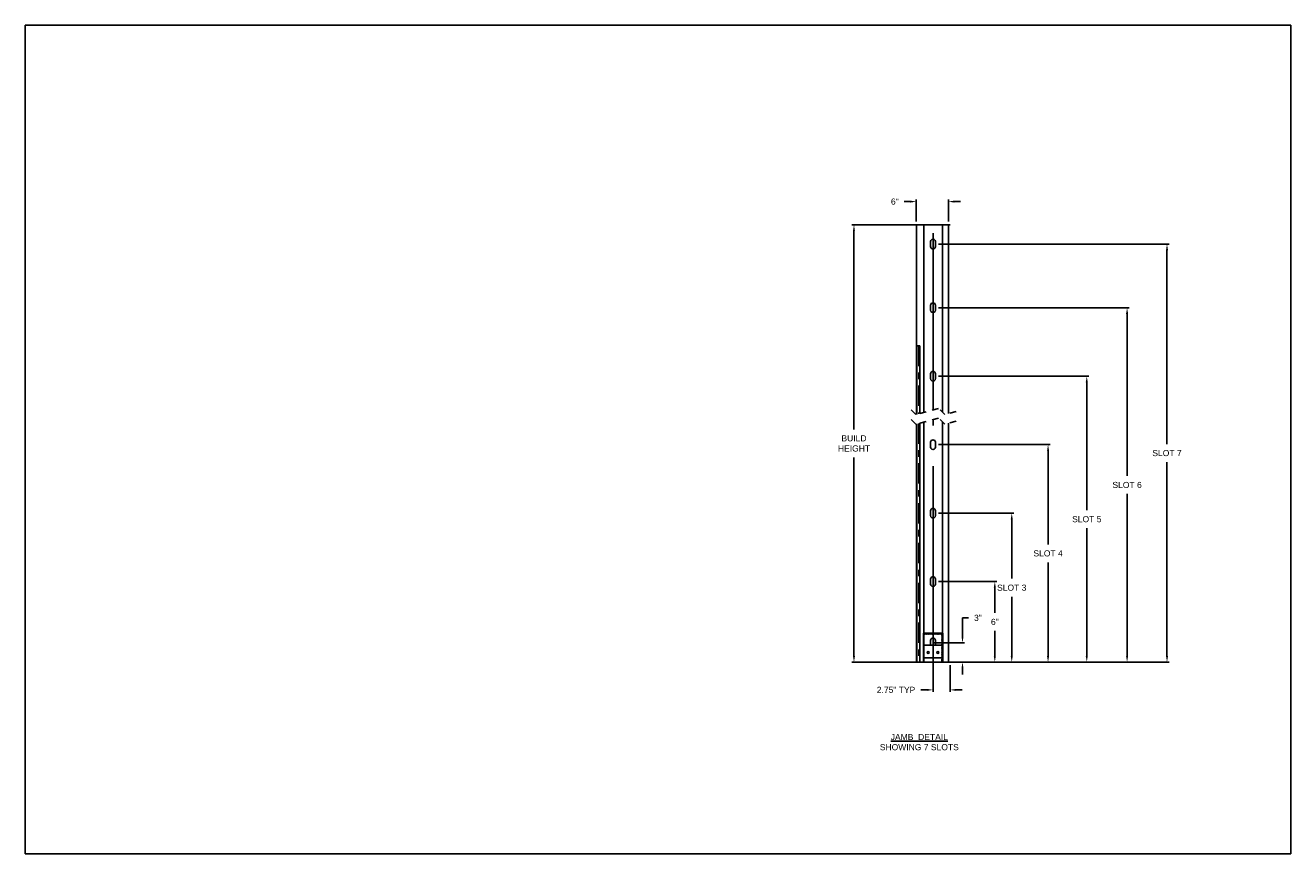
# Model space of a CAD drawing. Header units: inches. Extents: x 144.9 to 238.4, y 214.8 to 247.7.
# Tile 405 of 405: x 218.9 to 238.4, y 234.4 to 247.2. Entities that reach past the tile are written whole.
import ezdxf

# ---------------------------------------------------------------- set-up
doc = ezdxf.new("R2010")
doc.units = ezdxf.units.IN
doc.header["$LTSCALE"] = 0.25
doc.header["$MEASUREMENT"] = 0
doc.linetypes.add('CENTER', pattern=[2, 1.25, -0.25, 0.25, -0.25])
doc.linetypes.add('HIDDEN', pattern=[0.375, 0.25, -0.125])
doc.layers.add('ANNOTATIONS', color=1, linetype='Continuous')
doc.layers.add('DETAILS', color=4, linetype='Continuous')
doc.styles.add('ARIAL', font='arial.ttf', dxfattribs={"height": 0.09375})
doc.dimstyles.new('STANDARD$0', dxfattribs={"dimtxt": 0.09375, "dimasz": 0.09375, "dimexe": 0.03125, "dimexo": 0.046875, "dimgap": 0.09, "dimtad": 0, "dimtih": 1, "dimtoh": 1, "dimdec": 4, "dimzin": 0, "dimdsep": 46, "dimtxsty": 'ARIAL', "dimcen": 0.09, "dimadec": 0, "dimazin": 0, "dimtfac": 1, "dimtdec": 4, "dimtofl": 0, "dimtmove": 0, "dimatfit": 1, "dimfxl": 1, "dimtolj": 1, "dimtzin": 0, "dimarcsym": 0})

# ---------------------------------------------------------------- blocks, each defined once
blk = doc.blocks.new('*D135')
at = {"layer": 'ANNOTATIONS', "color": 0, "lineweight": -2, "transparency": 16777216}
for p, q in [((232.532, 244.472), (232.438, 244.472)), ((232.625, 244.164), (232.625, 244.503)), ((233.118, 244.164), (233.118, 244.503)), ((233.212, 244.472), (233.305, 244.472))]:
    blk.add_line(p, q, dxfattribs=at)
at = {"layer": 'ANNOTATIONS', "color": 0, "transparency": 16777216}
for points in [[(232.532, 244.487), (232.532, 244.456), (232.625, 244.472)], [(233.212, 244.487), (233.212, 244.456), (233.118, 244.472)]]:
    blk.add_solid(points, dxfattribs=at)
at = {"layer": 'defpoints', "color": 0, "transparency": 16777216}
for p in [(232.625, 244.472), (232.625, 244.117), (233.118, 244.117)]:
    blk.add_point(p, dxfattribs=at)
at = {"layer": 'ANNOTATIONS', "color": 0, "transparency": 16777216, "insert": (232.294, 244.472), "char_height": 0.0938, "attachment_point": 5, "style": 'ARIAL'}
blk.add_mtext('\\A1;6"', dxfattribs=at)
blk = doc.blocks.new('*D136')
at = {"layer": 'ANNOTATIONS', "color": 0, "lineweight": -2, "transparency": 16777216}
for p, q in [((232.882, 237.716), (232.882, 236.933)), ((233.144, 237.344), (233.144, 236.933)), ((232.789, 236.965), (232.695, 236.965)), ((233.238, 236.965), (233.332, 236.965))]:
    blk.add_line(p, q, dxfattribs=at)
at = {"layer": 'ANNOTATIONS', "color": 0, "transparency": 16777216}
for points in [[(232.789, 236.98), (232.789, 236.949), (232.882, 236.965)], [(233.238, 236.98), (233.238, 236.949), (233.144, 236.965)]]:
    blk.add_solid(points, dxfattribs=at)
at = {"layer": 'defpoints', "color": 0, "transparency": 16777216}
for p in [(232.882, 237.763), (233.144, 237.391), (233.144, 236.965)]:
    blk.add_point(p, dxfattribs=at)
at = {"layer": 'ANNOTATIONS', "color": 0, "transparency": 16777216, "insert": (232.313, 236.965), "char_height": 0.09375, "attachment_point": 5, "style": 'ARIAL'}
blk.add_mtext('\\A1;2.75" TYP', dxfattribs=at)
blk = doc.blocks.new('*D133')
at = {"layer": 'ANNOTATIONS', "color": 0, "lineweight": -2, "transparency": 16777216}
for p, q in [((233.336, 237.782), (233.336, 238.072)), ((233.336, 238.072), (233.43, 238.072)), ((232.893, 237.689), (233.367, 237.689)), ((233.191, 237.391), (233.367, 237.391)), ((233.336, 237.297), (233.336, 237.203))]:
    blk.add_line(p, q, dxfattribs=at)
at = {"layer": 'ANNOTATIONS', "color": 0, "transparency": 16777216}
for points in [[(233.32, 237.782), (233.351, 237.782), (233.336, 237.689)], [(233.32, 237.297), (233.351, 237.297), (233.336, 237.391)]]:
    blk.add_solid(points, dxfattribs=at)
at = {"layer": 'defpoints', "color": 0, "transparency": 16777216}
for p in [(232.846, 237.689), (233.336, 237.689), (233.144, 237.391)]:
    blk.add_point(p, dxfattribs=at)
at = {"layer": 'ANNOTATIONS', "color": 0, "transparency": 16777216, "insert": (233.573, 238.072), "char_height": 0.0938, "attachment_point": 5, "style": 'ARIAL'}
blk.add_mtext('\\A1;3"', dxfattribs=at)
blk = doc.blocks.new('*D134')
at = {"layer": 'ANNOTATIONS', "color": 0, "lineweight": -2, "transparency": 16777216}
for p, q in [((233.086, 244.117), (231.634, 244.117)), ((231.666, 244.023), (231.666, 240.97)), ((231.666, 237.485), (231.666, 240.537)), ((233.043, 237.391), (231.634, 237.391))]:
    blk.add_line(p, q, dxfattribs=at)
at = {"layer": 'ANNOTATIONS', "color": 0, "transparency": 16777216}
for points in [[(231.65, 244.023), (231.681, 244.023), (231.666, 244.117)], [(231.65, 237.485), (231.681, 237.485), (231.666, 237.391)]]:
    blk.add_solid(points, dxfattribs=at)
at = {"layer": 'defpoints', "color": 0, "transparency": 16777216}
for p in [(231.666, 244.117), (233.133, 244.117), (233.09, 237.391)]:
    blk.add_point(p, dxfattribs=at)
at = {"layer": 'ANNOTATIONS', "color": 0, "transparency": 16777216, "insert": (231.666, 240.754), "char_height": 0.0938, "attachment_point": 5, "style": 'ARIAL'}
blk.add_mtext('\\A1;BUILD\\PHEIGHT', dxfattribs=at)
blk = doc.blocks.new('*D137')
at = {"layer": 'ANNOTATIONS', "color": 0, "lineweight": -2, "transparency": 16777216}
for p, q in [((232.966, 238.629), (233.864, 238.629)), ((233.833, 238.536), (233.833, 238.148)), ((233.833, 237.485), (233.833, 237.872)), ((232.966, 237.391), (233.864, 237.391))]:
    blk.add_line(p, q, dxfattribs=at)
at = {"layer": 'ANNOTATIONS', "color": 0, "transparency": 16777216}
for points in [[(233.817, 238.536), (233.848, 238.536), (233.833, 238.629)], [(233.817, 237.485), (233.848, 237.485), (233.833, 237.391)]]:
    blk.add_solid(points, dxfattribs=at)
at = {"layer": 'defpoints', "color": 0, "transparency": 16777216}
for p in [(232.92, 238.629), (233.833, 238.629), (232.92, 237.391)]:
    blk.add_point(p, dxfattribs=at)
at = {"layer": 'ANNOTATIONS', "color": 0, "transparency": 16777216, "insert": (233.833, 238.01), "char_height": 0.0938, "attachment_point": 5, "style": 'ARIAL'}
blk.add_mtext('\\A1;6"', dxfattribs=at)
blk = doc.blocks.new('*D138')
at = {"layer": 'ANNOTATIONS', "color": 0, "lineweight": -2, "transparency": 16777216}
for p, q in [((232.966, 239.682), (234.125, 239.682)), ((234.093, 239.588), (234.093, 238.675)), ((234.093, 237.485), (234.093, 238.398)), ((232.929, 237.391), (234.125, 237.391))]:
    blk.add_line(p, q, dxfattribs=at)
at = {"layer": 'ANNOTATIONS', "color": 0, "transparency": 16777216}
for points in [[(234.078, 239.588), (234.109, 239.588), (234.093, 239.682)], [(234.078, 237.485), (234.109, 237.485), (234.093, 237.391)]]:
    blk.add_solid(points, dxfattribs=at)
at = {"layer": 'defpoints', "color": 0, "transparency": 16777216}
for p in [(232.92, 239.682), (234.093, 239.682), (232.882, 237.391)]:
    blk.add_point(p, dxfattribs=at)
at = {"layer": 'ANNOTATIONS', "color": 0, "transparency": 16777216, "insert": (234.093, 238.536), "char_height": 0.0938, "attachment_point": 5, "style": 'ARIAL'}
blk.add_mtext('\\A1;SLOT 3', dxfattribs=at)
blk = doc.blocks.new('*D139')
at = {"layer": 'ANNOTATIONS', "color": 0, "lineweight": -2, "transparency": 16777216}
for p, q in [((232.966, 240.735), (234.683, 240.735)), ((234.652, 240.641), (234.652, 239.201)), ((234.652, 237.485), (234.652, 238.924)), ((232.929, 237.391), (234.683, 237.391))]:
    blk.add_line(p, q, dxfattribs=at)
at = {"layer": 'ANNOTATIONS', "color": 0, "transparency": 16777216}
for points in [[(234.636, 240.641), (234.668, 240.641), (234.652, 240.735)], [(234.636, 237.485), (234.668, 237.485), (234.652, 237.391)]]:
    blk.add_solid(points, dxfattribs=at)
at = {"layer": 'defpoints', "color": 0, "transparency": 16777216}
for p in [(232.92, 240.735), (234.652, 240.735), (232.882, 237.391)]:
    blk.add_point(p, dxfattribs=at)
at = {"layer": 'ANNOTATIONS', "color": 0, "transparency": 16777216, "insert": (234.652, 239.063), "char_height": 0.0938, "attachment_point": 5, "style": 'ARIAL'}
blk.add_mtext('\\A1;SLOT 4', dxfattribs=at)
blk = doc.blocks.new('*D140')
at = {"layer": 'ANNOTATIONS', "color": 0, "lineweight": -2, "transparency": 16777216}
for p, q in [((232.966, 241.787), (235.279, 241.787)), ((235.248, 241.694), (235.248, 239.728)), ((235.248, 237.485), (235.248, 239.451)), ((232.929, 237.391), (235.279, 237.391))]:
    blk.add_line(p, q, dxfattribs=at)
at = {"layer": 'ANNOTATIONS', "color": 0, "transparency": 16777216}
for points in [[(235.232, 241.694), (235.263, 241.694), (235.248, 241.787)], [(235.232, 237.485), (235.263, 237.485), (235.248, 237.391)]]:
    blk.add_solid(points, dxfattribs=at)
at = {"layer": 'defpoints', "color": 0, "transparency": 16777216}
for p in [(232.92, 241.787), (235.248, 241.787), (232.882, 237.391)]:
    blk.add_point(p, dxfattribs=at)
at = {"layer": 'ANNOTATIONS', "color": 0, "transparency": 16777216, "insert": (235.248, 239.589), "char_height": 0.0938, "attachment_point": 5, "style": 'ARIAL'}
blk.add_mtext('\\A1;SLOT 5', dxfattribs=at)
blk = doc.blocks.new('*D141')
at = {"layer": 'ANNOTATIONS', "color": 0, "lineweight": -2, "transparency": 16777216}
for p, q in [((232.966, 242.84), (235.899, 242.84)), ((235.868, 242.746), (235.868, 240.254)), ((235.868, 237.485), (235.868, 239.977)), ((232.929, 237.391), (235.899, 237.391))]:
    blk.add_line(p, q, dxfattribs=at)
at = {"layer": 'ANNOTATIONS', "color": 0, "transparency": 16777216}
for points in [[(235.852, 242.746), (235.884, 242.746), (235.868, 242.84)], [(235.852, 237.485), (235.884, 237.485), (235.868, 237.391)]]:
    blk.add_solid(points, dxfattribs=at)
at = {"layer": 'defpoints', "color": 0, "transparency": 16777216}
for p in [(232.92, 242.84), (235.868, 242.84), (232.882, 237.391)]:
    blk.add_point(p, dxfattribs=at)
at = {"layer": 'ANNOTATIONS', "color": 0, "transparency": 16777216, "insert": (235.868, 240.115), "char_height": 0.0938, "attachment_point": 5, "style": 'ARIAL'}
blk.add_mtext('\\A1;SLOT 6', dxfattribs=at)
blk = doc.blocks.new('*D142')
at = {"layer": 'ANNOTATIONS', "color": 0, "lineweight": -2, "transparency": 16777216}
for p, q in [((232.966, 243.819), (236.514, 243.819)), ((236.482, 243.725), (236.482, 240.743)), ((236.482, 237.485), (236.482, 240.466)), ((232.929, 237.391), (236.514, 237.391))]:
    blk.add_line(p, q, dxfattribs=at)
at = {"layer": 'ANNOTATIONS', "color": 0, "transparency": 16777216}
for points in [[(236.467, 243.725), (236.498, 243.725), (236.482, 243.819)], [(236.467, 237.485), (236.498, 237.485), (236.482, 237.391)]]:
    blk.add_solid(points, dxfattribs=at)
at = {"layer": 'defpoints', "color": 0, "transparency": 16777216}
for p in [(232.92, 243.819), (236.482, 243.819), (232.882, 237.391)]:
    blk.add_point(p, dxfattribs=at)
at = {"layer": 'ANNOTATIONS', "color": 0, "transparency": 16777216, "insert": (236.482, 240.605), "char_height": 0.0938, "attachment_point": 5, "style": 'ARIAL'}
blk.add_mtext('\\A1;SLOT 7', dxfattribs=at)

msp = doc.modelspace()

# ---------------------------------------------------------------- linework, layer by layer
at = {"linetype": 'Continuous'}
for centre in [(232.80786, 237.5398), (232.95677, 237.5398)]:
    msp.add_circle(centre, 0.01497, dxfattribs=at)
for centre, start, end in [((232.88232, 243.85625), 359.999224, 180.000776), ((232.88232, 243.78179), 180.001376, 359.998624), ((232.88232, 242.87715), 0.0003, 179.9997), ((232.88232, 242.8027), 179.999224, 0.000776), ((232.88232, 241.82454), 0.0003, 179.9997), ((232.88232, 241.75009), 179.999224, 0.000776), ((232.88232, 240.77193), 0.0003, 179.9997), ((232.88232, 240.69748), 179.999224, 0.000776), ((232.88232, 239.71932), 0.0003, 179.9997), ((232.88232, 239.64487), 179.999224, 0.000776), ((232.88232, 238.66671), 0.0003, 179.9997), ((232.88232, 238.59226), 179.999224, 0.000776), ((232.88232, 237.72594), 0.001376, 179.998624)]:
    msp.add_arc(centre, 0.03723, start, end, dxfattribs=at)
at = {"layer": 'defpoints'}
msp.add_lwpolyline([(238.38533, 234.44685), (218.91545, 234.44685), (218.91545, 247.18196), (238.38533, 247.18196)], close=True, dxfattribs=at)
at = {"layer": 'DETAILS'}
for p, q in [((232.41114, 244.11685), (233.14406, 244.11685)), ((232.62528, 244.11685), (232.62528, 241.20052)), ((232.73835, 244.11685), (232.73835, 241.23057)), ((233.02629, 244.11685), (233.02629, 241.23326)), ((233.11788, 244.11685), (233.11788, 241.21271)), ((232.67728, 242.25545), (232.62528, 242.25545)), ((232.63485, 242.25545), (232.63485, 241.20306)), ((232.67728, 242.25545), (232.67728, 241.21434)), ((232.62528, 241.05161), (232.62528, 237.39089)), ((232.63485, 241.05415), (232.63485, 237.39089)), ((232.67728, 241.06542), (232.67728, 237.39089)), ((232.73835, 241.08166), (232.73835, 237.39089)), ((233.02629, 241.08435), (233.02629, 237.39089)), ((233.11788, 241.0638), (233.11788, 237.39089)), ((232.41114, 237.39089), (233.14406, 237.39089))]:
    msp.add_line(p, q, dxfattribs=at)
at = {"layer": 'DETAILS', "linetype": 'CENTER', "ltscale": 10}
for p, q in [((232.88232, 241.26883), (232.88232, 243.98519)), ((232.88232, 237.27965), (232.88232, 241.11992))]:
    msp.add_line(p, q, dxfattribs=at)
at = {"layer": 'DETAILS', "linetype": 'Continuous'}
for p, q in [((232.84509, 243.85625), (232.84509, 243.78179)), ((232.91955, 243.78179), (232.91955, 243.85625)), ((232.84509, 242.87715), (232.84509, 242.8027)), ((232.91955, 242.8027), (232.91955, 242.87715)), ((232.84509, 241.82454), (232.84509, 241.75009)), ((232.91955, 241.75009), (232.91955, 241.82454)), ((232.84509, 240.77193), (232.84509, 240.69748)), ((232.91955, 240.69748), (232.91955, 240.77193)), ((232.84509, 239.71932), (232.84509, 239.64487)), ((232.91955, 239.64487), (232.91955, 239.71932)), ((232.84509, 238.66671), (232.84509, 238.59226)), ((232.91955, 238.59226), (232.91955, 238.66671)), ((232.73341, 237.83763), (233.03123, 237.83763)), ((232.73341, 237.65149), (232.73341, 237.83763)), ((232.73341, 237.83763), (232.75202, 237.81901)), ((232.74044, 237.83763), (232.75906, 237.81901)), ((232.74748, 237.83763), (232.76609, 237.81901)), ((232.75451, 237.83763), (232.77313, 237.81901)), ((232.76155, 237.83763), (232.78016, 237.81901)), ((232.76858, 237.83763), (232.7872, 237.81901)), ((232.77562, 237.83763), (232.79423, 237.81901)), ((232.78265, 237.83763), (232.80127, 237.81901)), ((232.78969, 237.83763), (232.8083, 237.81901)), ((232.79672, 237.83763), (232.81534, 237.81901)), ((232.80376, 237.83763), (232.82237, 237.81901)), ((232.81079, 237.83763), (232.82941, 237.81901)), ((232.81783, 237.83763), (232.83644, 237.81901)), ((232.82487, 237.83763), (232.84348, 237.81901)), ((232.8319, 237.83763), (232.85051, 237.81901)), ((232.83894, 237.83763), (232.85755, 237.81901)), ((232.84597, 237.83763), (232.86458, 237.81901)), ((232.85301, 237.83763), (232.87162, 237.81901)), ((232.86004, 237.83763), (232.87866, 237.81901)), ((232.86708, 237.83763), (232.88569, 237.81901)), ((232.87411, 237.83763), (232.89273, 237.81901)), ((232.88115, 237.83763), (232.89976, 237.81901)), ((232.88818, 237.83763), (232.9068, 237.81901)), ((232.89522, 237.83763), (232.91383, 237.81901)), ((232.90225, 237.83763), (232.92087, 237.81901)), ((232.90929, 237.83763), (232.9279, 237.81901)), ((232.91632, 237.83763), (232.93494, 237.81901)), ((232.92336, 237.83763), (232.94197, 237.81901)), ((232.93039, 237.83763), (232.94901, 237.81901)), ((232.93743, 237.83763), (232.95604, 237.81901)), ((232.94446, 237.83763), (232.96308, 237.81901)), ((232.9515, 237.83763), (232.97011, 237.81901)), ((232.95853, 237.83763), (232.97715, 237.81901)), ((232.96557, 237.83763), (232.98418, 237.81901)), ((232.9726, 237.83763), (232.99122, 237.81901)), ((232.97964, 237.83763), (232.99825, 237.81901)), ((232.98667, 237.83763), (233.00529, 237.81901)), ((232.99371, 237.83763), (233.01232, 237.81901)), ((233.00075, 237.83763), (233.01936, 237.81901)), ((233.00778, 237.83763), (233.02639, 237.81901)), ((233.03123, 237.83763), (233.01262, 237.81901)), ((233.03123, 237.83059), (233.01262, 237.81198)), ((233.03123, 237.82356), (233.01262, 237.80494)), ((233.03123, 237.81652), (233.01262, 237.79791)), ((233.03123, 237.80948), (233.01262, 237.79087)), ((233.03123, 237.80245), (233.01262, 237.78384)), ((233.03123, 237.79541), (233.01262, 237.7768)), ((233.03123, 237.78838), (233.01262, 237.76977)), ((233.03123, 237.78134), (233.01262, 237.76273)), ((233.03123, 237.77431), (233.01262, 237.75569)), ((233.03123, 237.76727), (233.01262, 237.74866)), ((233.03123, 237.76024), (233.01262, 237.74162)), ((233.03123, 237.7532), (233.01262, 237.73459)), ((233.03123, 237.74617), (233.01262, 237.72755)), ((233.03123, 237.73913), (233.01262, 237.72052)), ((233.03123, 237.7321), (233.01262, 237.71348)), ((233.01482, 237.83763), (233.03123, 237.82121)), ((233.02185, 237.83763), (233.03123, 237.82825)), ((233.02889, 237.83763), (233.03123, 237.83528)), ((233.03123, 237.83763), (233.03123, 237.65149)), ((233.03123, 237.83763), (233.03123, 237.83763)), ((232.73341, 237.65149), (232.73341, 237.45604)), ((233.03123, 237.65149), (232.73341, 237.65149)), ((232.84509, 237.65149), (232.84509, 237.72594)), ((232.91955, 237.72594), (232.91955, 237.65149)), ((233.03123, 237.72506), (233.01262, 237.70645)), ((233.03123, 237.71803), (233.01262, 237.69941)), ((233.03123, 237.71099), (233.01262, 237.69238)), ((233.03123, 237.70396), (233.01262, 237.68534)), ((233.03123, 237.69692), (233.01262, 237.67831)), ((233.03123, 237.68989), (233.01262, 237.67127)), ((233.03123, 237.68285), (233.01262, 237.66424)), ((233.03123, 237.67582), (233.01262, 237.6572)), ((233.03123, 237.66878), (233.01262, 237.65017)), ((233.03123, 237.66175), (233.01262, 237.64313)), ((233.03123, 237.65471), (233.01262, 237.6361)), ((233.03123, 237.65149), (233.01262, 237.63287)), ((233.03123, 237.64445), (233.01262, 237.62584)), ((233.03123, 237.63742), (233.01262, 237.6188)), ((233.03123, 237.63038), (233.01262, 237.61177)), ((233.03123, 237.62335), (233.01262, 237.60473)), ((233.03123, 237.61631), (233.01262, 237.5977)), ((233.03123, 237.60927), (233.01262, 237.59066)), ((233.03123, 237.60224), (233.01262, 237.58363)), ((233.03123, 237.5952), (233.01262, 237.57659)), ((233.03123, 237.58817), (233.01262, 237.56956)), ((233.03123, 237.58113), (233.01262, 237.56252)), ((233.03123, 237.5741), (233.01262, 237.55548)), ((233.03123, 237.56706), (233.01262, 237.54845)), ((233.03123, 237.56003), (233.01262, 237.54141)), ((233.03123, 237.55299), (233.01262, 237.53438)), ((233.03123, 237.54596), (233.01262, 237.52734)), ((233.03123, 237.53892), (233.01262, 237.52031)), ((233.03123, 237.45604), (233.03123, 237.65149)), ((233.03123, 237.45604), (232.73341, 237.45604)), ((232.73341, 237.39089), (232.73341, 237.45604)), ((233.03123, 237.39089), (232.73341, 237.39089)), ((233.03123, 237.53189), (233.01262, 237.51327)), ((233.03123, 237.52485), (233.01262, 237.50624)), ((233.03123, 237.51782), (233.01262, 237.4992)), ((233.03123, 237.51078), (233.01262, 237.49217)), ((233.03123, 237.50375), (233.01262, 237.48513)), ((233.03123, 237.49671), (233.01262, 237.4781)), ((233.03123, 237.48968), (233.01262, 237.47106)), ((233.03123, 237.48264), (233.01262, 237.46403)), ((233.03123, 237.47561), (233.01262, 237.45699)), ((233.03123, 237.46857), (233.01262, 237.44996)), ((233.03123, 237.46154), (233.01262, 237.44292)), ((233.03123, 237.4545), (233.01262, 237.43589)), ((233.03123, 237.45069), (233.01262, 237.43208)), ((233.03123, 237.44747), (233.01262, 237.42885)), ((233.03123, 237.44365), (233.01262, 237.42504)), ((233.03123, 237.44043), (233.01262, 237.42182)), ((233.03123, 237.43662), (233.01262, 237.41801)), ((233.03123, 237.43339), (233.01262, 237.41478)), ((233.03123, 237.42958), (233.01262, 237.41097)), ((233.03123, 237.42636), (233.01262, 237.40775)), ((233.03123, 237.42255), (233.01262, 237.40394)), ((233.03123, 237.41932), (233.01262, 237.40071)), ((233.03123, 237.41551), (233.01262, 237.3969)), ((233.03123, 237.41229), (233.01262, 237.39368)), ((233.03123, 237.40848), (233.01364, 237.39089)), ((233.03123, 237.40525), (233.01687, 237.39089)), ((233.03123, 237.40144), (233.02068, 237.39089)), ((233.03123, 237.39822), (233.0239, 237.39089)), ((233.03123, 237.39441), (233.02771, 237.39089)), ((233.03123, 237.39118), (233.03094, 237.39089)), ((233.03123, 237.45604), (233.03123, 237.39089)), ((233.03123, 237.39089), (233.03123, 237.39089)), ((233.03123, 237.39089), (233.03123, 237.39089))]:
    msp.add_line(p, q, dxfattribs=at)
at = {"layer": 'DETAILS', "linetype": 'CENTER'}
for p, q in [((232.66419, 242.25545), (232.66419, 241.21086)), ((232.66419, 241.06195), (232.66419, 237.39089))]:
    msp.add_line(p, q, dxfattribs=at)
at = {"layer": 'DETAILS', "linetype": 'HIDDEN'}
for p, q in [((232.61502, 241.19779), (232.52122, 241.29159)), ((232.96796, 241.29159), (232.61502, 241.19779)), ((233.06176, 241.19779), (232.96796, 241.29159)), ((233.23823, 241.24469), (233.06176, 241.19779)), ((232.61502, 241.04888), (232.52122, 241.14268)), ((232.96796, 241.14268), (232.61502, 241.04888)), ((233.06176, 241.04888), (232.96796, 241.14268)), ((233.23823, 241.09578), (233.06176, 241.04888))]:
    msp.add_line(p, q, dxfattribs=at)

# ---------------------------------------------------------------- texts
at = {"layer": 'ANNOTATIONS', "insert": (232.67091, 236.28745), "char_height": 0.09375, "width": 1.3823677, "attachment_point": 2, "style": 'ARIAL'}
msp.add_mtext('{\\LJAMB  DETAIL\\P\\lSHOWING 7 SLOTS}', dxfattribs=at)

# ---------------------------------------------------------------- dimensions: what is measured, and where the dimension line sits
at = {"layer": 'ANNOTATIONS'}
for base, p1, p2, text, picture, middle in [((232.62528, 244.47175), (233.11788, 244.11685), (232.62528, 244.11685), '6"', '*D135', (232.29365, 244.47175)), ((233.14406, 236.96474), (232.88232, 237.76317), (233.14406, 237.39089), '2.75" TYP', '*D136', (232.31334, 236.96474))]:
    dim = msp.add_linear_dim(base=base, p1=p1, p2=p2, text=text, dimstyle='STANDARD$0', dxfattribs=at)
    dim.commit()
    dim.dimension.update_dxf_attribs({"geometry": picture, "text_midpoint": middle, "dimtype": 160})
for base, p1, p2, text, picture, middle in [((231.66566, 244.11685), (233.09004, 237.39089), (233.13263, 244.11685), 'BUILD\\PHEIGHT', '*D134', (231.66566, 240.75387)), ((236.48226, 243.81902), (232.88232, 237.39089), (232.91955, 243.81902), 'SLOT 7', '*D142', (236.48226, 240.60496)), ((235.868, 242.83993), (232.88232, 237.39089), (232.91955, 242.83993), 'SLOT 6', '*D141', (235.868, 240.11541)), ((235.24753, 241.78732), (232.88232, 237.39089), (232.91955, 241.78732), 'SLOT 5', '*D140', (235.24753, 239.5891)), ((234.65189, 240.73471), (232.88232, 237.39089), (232.91955, 240.73471), 'SLOT 4', '*D139', (234.65189, 239.0628)), ((234.09347, 239.68209), (232.88232, 237.39089), (232.91955, 239.68209), 'SLOT 3', '*D138', (234.09347, 238.53649)), ((233.83287, 238.62948), (232.91955, 237.39089), (232.91955, 238.62948), '6"', '*D137', (233.83287, 238.01019)), ((233.33583, 237.68871), (233.14406, 237.39089), (232.84624, 237.68871), '3"', '*D133', (233.57342, 238.07248))]:
    dim = msp.add_linear_dim(base=base, p1=p1, p2=p2, angle=90, text=text, dimstyle='STANDARD$0', dxfattribs=at)
    dim.commit()
    dim.dimension.update_dxf_attribs({"geometry": picture, "text_midpoint": middle, "dimtype": 160})

doc.saveas('drawing.dxf')
